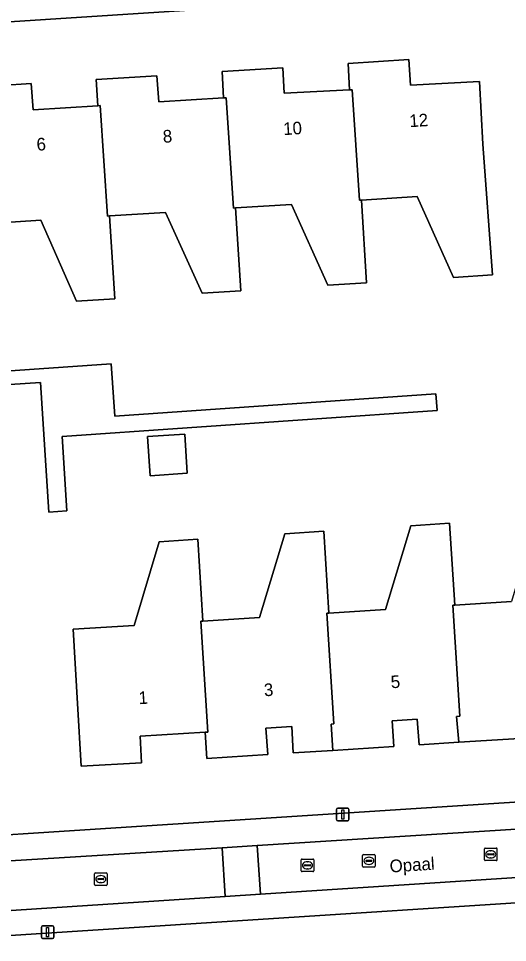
# Model space of a CAD drawing. Extents: x 159626 to 160723, y 388173 to 389416.
# Drawn here: x 160625.9 to 160664.7, y 388427.7 to 388501 of the extents above; entities that cross this region are included whole.
import ezdxf

# ---------------------------------------------------------------- set-up
doc = ezdxf.new("R2010")
doc.units = 0
for name, color, linetype in [('IMGEO_Erf', 7, 'Continuous'), ('IMGEO_Kolk', 7, 'Continuous'), ('IMGEO_Lichtmast', 7, 'Continuous'), ('IMGEO_Muur', 7, 'Continuous'), ('IMGEO_Openbare_ruimte_label', 7, 'Continuous'), ('IMGEO_Pand', 7, 'Continuous'), ('IMGEO_Pand_nummerreeks', 7, 'Continuous'), ('IMGEO_Rijbaan_lokaal_open', 7, 'Continuous'), ('IMGEO_Rioolput', 7, 'Continuous'), ('IMGEO_Voetpad_open', 7, 'Continuous')]:
    doc.layers.add(name, color=color, linetype=linetype)

msp = doc.modelspace()

# ---------------------------------------------------------------- linework, layer by layer
at = {"layer": 'IMGEO_Erf'}
for points in [[(160689.225, 388504.987), (160687.388, 388504.862), (160662.036, 388503.144), (160662.007, 388503.142), (160613.751, 388500), (160598.823, 388499.028), (160598.017, 388498.75)], [(160622.117, 388495.521), (160626.957, 388495.839), (160627.094, 388493.75), (160632.226, 388494.078), (160632.092, 388496.176), (160636.926, 388496.461), (160637.078, 388494.393), (160642.209, 388494.701), (160642.102, 388496.79), (160646.914, 388497.101), (160647.026, 388495.066), (160652.19, 388495.343), (160652.085, 388497.431), (160656.893, 388497.74), (160657.026, 388495.71), (160662.512, 388496.012), (160662.787, 388491.021), (160663.536, 388480.661), (160660.452, 388480.467), (160657.574, 388486.879), (160653.142, 388486.6), (160653.556, 388480.033), (160650.472, 388479.839), (160647.603, 388486.251), (160643.162, 388485.972), (160643.576, 388479.405), (160640.502, 388479.211), (160637.603, 388485.622), (160633.172, 388485.343), (160633.585, 388478.776), (160630.541, 388478.584), (160627.703, 388484.999), (160623.262, 388484.719)], [(160598.613, 388471.203), (160633.306, 388473.614), (160633.594, 388469.462), (160659.058, 388471.224), (160659.149, 388469.911), (160629.397, 388467.852), (160629.786, 388461.948), (160628.362, 388461.854), (160627.686, 388472.122), (160621.577, 388471.72)], [(160665.672, 388443.891), (160660.87, 388443.589), (160657.726, 388443.391), (160657.563, 388445.427), (160655.585, 388445.295), (160655.714, 388443.268), (160650.88, 388442.949), (160647.737, 388442.742), (160647.625, 388444.836), (160645.554, 388444.708), (160645.719, 388442.621), (160640.883, 388442.31), (160640.76, 388444.384), (160635.583, 388444.072), (160635.689, 388441.965), (160630.908, 388441.685), (160630.616, 388446.677), (160630.29, 388452.556), (160635.108, 388452.861), (160637.112, 388459.501), (160640.166, 388459.694), (160640.577, 388453.207), (160645.068, 388453.491), (160647.072, 388460.131), (160650.156, 388460.327), (160650.567, 388453.84), (160655.058, 388454.124), (160657.062, 388460.764), (160660.136, 388460.958), (160660.547, 388454.471), (160665.038, 388454.756)], [(160602.65, 388434.91), (160608.111, 388435.159), (160609.972, 388435.278), (160631.195, 388436.641), (160671.449, 388439.226), (160696.591, 388440.84), (160702.923, 388441.247), (160704.774, 388441.328)], [(160715.045, 388425.652), (160714.448, 388434.009), (160707.968, 388433.592), (160604, 388426.895)]]:
    msp.add_lwpolyline(points, dxfattribs=at)
msp.add_lwpolyline([(160636.181, 388467.837), (160639.134, 388468.024), (160639.331, 388464.924), (160636.378, 388464.737)], close=True, dxfattribs=at)
at = {"layer": 'IMGEO_Kolk'}
for p, q in [((160662.898, 388434.277), (160662.898, 388435.129)), ((160662.973, 388435.203), (160663.825, 388435.203)), ((160663.386, 388434.983), (160663.411, 388434.983)), ((160663.899, 388435.129), (160663.899, 388434.277)), ((160648.37, 388433.404), (160648.37, 388434.256)), ((160648.445, 388434.33), (160649.297, 388434.33)), ((160649.371, 388434.256), (160649.371, 388433.404)), ((160663.825, 388434.203), (160662.973, 388434.203)), ((160663.157, 388434.697), (160663.157, 388434.709)), ((160663.595, 388434.66), (160663.197, 388434.66)), ((160663.2, 388434.746), (160663.598, 388434.746)), ((160663.409, 388434.423), (160663.384, 388434.423)), ((160663.641, 388434.709), (160663.641, 388434.697)), ((160648.629, 388433.824), (160648.629, 388433.836)), ((160649.067, 388433.787), (160648.669, 388433.787)), ((160648.672, 388433.873), (160649.07, 388433.873)), ((160648.881, 388433.55), (160648.856, 388433.55)), ((160648.858, 388434.11), (160648.883, 388434.11)), ((160649.113, 388433.836), (160649.113, 388433.824)), ((160631.97, 388432.312), (160631.97, 388433.164)), ((160632.045, 388433.238), (160632.897, 388433.238)), ((160632.229, 388432.732), (160632.229, 388432.744)), ((160632.272, 388432.781), (160632.67, 388432.781)), ((160632.458, 388433.018), (160632.483, 388433.018)), ((160632.713, 388432.744), (160632.713, 388432.732)), ((160632.971, 388433.164), (160632.971, 388432.312)), ((160649.297, 388433.33), (160648.445, 388433.33)), ((160632.897, 388432.238), (160632.045, 388432.238)), ((160632.667, 388432.695), (160632.269, 388432.695)), ((160632.481, 388432.458), (160632.456, 388432.458))]:
    msp.add_line(p, q, dxfattribs=at)
for points in [[(160662.898, 388434.277), (160662.898, 388435.129)], [(160662.973, 388435.203), (160663.825, 388435.203)], [(160663.899, 388435.129), (160663.899, 388434.277)], [(160648.37, 388433.404), (160648.37, 388434.256)], [(160648.445, 388434.33), (160649.297, 388434.33)], [(160649.371, 388434.256), (160649.371, 388433.404)], [(160663.825, 388434.203), (160662.973, 388434.203)], [(160631.97, 388432.312), (160631.97, 388433.164)], [(160632.045, 388433.238), (160632.897, 388433.238)], [(160632.971, 388433.164), (160632.971, 388432.312)], [(160649.297, 388433.33), (160648.445, 388433.33)], [(160632.897, 388432.238), (160632.045, 388432.238)]]:
    msp.add_lwpolyline(points, dxfattribs=at)
for centre, radius, start, end in [((160662.975, 388435.127), 0.0765, 91.55205, 178.44795), ((160662.975, 388435.127), 0.0765, 91.55205, 178.44795), ((160663.823, 388435.127), 0.0765, 1.55205, 88.44795), ((160663.823, 388435.127), 0.0765, 1.55205, 88.44795), ((160648.447, 388434.254), 0.0765, 91.55205, 178.44795), ((160648.447, 388434.254), 0.0765, 91.55205, 178.44795), ((160649.295, 388434.254), 0.0765, 1.55205, 88.44795), ((160649.295, 388434.254), 0.0765, 1.55205, 88.44795), ((160662.975, 388434.279), 0.0765, 181.55205, 268.44795), ((160662.975, 388434.279), 0.0765, 181.55205, 268.44795), ((160663.197, 388434.706), 0.0403, 85.87752, 175.75265), ((160663.194, 388434.696), 0.0366, 178.93798, 274.71019), ((160663.598, 388434.703), 0.043, 264.86636, 352.45326), ((160663.602, 388434.708), 0.0386, 1.73085, 96.63898), ((160663.823, 388434.279), 0.0765, 271.55205, 358.44795), ((160663.823, 388434.279), 0.0765, 271.55205, 358.44795), ((160648.669, 388433.833), 0.0403, 85.87752, 175.75265), ((160648.666, 388433.823), 0.0366, 178.93798, 274.71019), ((160649.07, 388433.83), 0.043, 264.86636, 352.45326), ((160649.074, 388433.835), 0.0386, 1.73085, 96.63898), ((160632.047, 388433.162), 0.0765, 91.55205, 178.44795), ((160632.047, 388433.162), 0.0765, 91.55205, 178.44795), ((160632.269, 388432.741), 0.0403, 85.87752, 175.75265), ((160632.266, 388432.731), 0.0366, 178.93798, 274.71019), ((160632.67, 388432.738), 0.043, 264.86636, 352.45326), ((160632.674, 388432.743), 0.0386, 1.73085, 96.63898), ((160632.895, 388433.162), 0.0765, 1.55205, 88.44795), ((160632.895, 388433.162), 0.0765, 1.55205, 88.44795), ((160648.447, 388433.406), 0.0765, 181.55205, 268.44795), ((160648.447, 388433.406), 0.0765, 181.55205, 268.44795), ((160649.295, 388433.406), 0.0765, 271.55205, 358.44795), ((160649.295, 388433.406), 0.0765, 271.55205, 358.44795), ((160632.047, 388432.314), 0.0765, 181.55205, 268.44795), ((160632.047, 388432.314), 0.0765, 181.55205, 268.44795), ((160632.895, 388432.314), 0.0765, 271.55205, 358.44795), ((160632.895, 388432.314), 0.0765, 271.55205, 358.44795)]:
    msp.add_arc(centre, radius, start, end, dxfattribs=at)
for centre, major_axis, ratio, start_param, end_param in [((160663.385, 388434.703), (-0.387, 0.002), 0.722429, 4.712389, 7.853982), ((160663.41, 388434.703), (-0.39, 0.002), 0.717154, 1.570796, 4.712389), ((160648.857, 388433.83), (-0.387, 0.002), 0.722429, 4.712389, 7.853982), ((160648.882, 388433.83), (-0.39, 0.002), 0.717154, 1.570796, 4.712389), ((160632.457, 388432.738), (-0.387, 0.002), 0.722429, 4.712389, 7.853982), ((160632.482, 388432.738), (-0.39, 0.002), 0.717154, 1.570796, 4.712389)]:
    msp.add_ellipse(centre, major_axis=major_axis, ratio=ratio, start_param=start_param, end_param=end_param, dxfattribs=at)
at = {"layer": 'IMGEO_Lichtmast'}
for p, q in [((160651.169, 388437.459), (160651.169, 388438.259)), ((160651.169, 388438.259), (160651.169, 388437.459)), ((160651.269, 388438.359), (160652.059, 388438.359)), ((160652.059, 388438.359), (160651.269, 388438.359)), ((160652.159, 388438.259), (160652.159, 388437.459)), ((160652.159, 388437.459), (160652.159, 388438.259)), ((160652.059, 388437.359), (160651.269, 388437.359)), ((160651.269, 388437.359), (160652.059, 388437.359)), ((160627.757, 388428.128), (160627.757, 388428.928)), ((160627.757, 388428.928), (160627.757, 388428.128)), ((160627.857, 388429.028), (160628.647, 388429.028)), ((160628.647, 388429.028), (160627.857, 388429.028)), ((160628.747, 388428.928), (160628.747, 388428.128)), ((160628.747, 388428.128), (160628.747, 388428.928)), ((160628.647, 388428.028), (160627.857, 388428.028)), ((160627.857, 388428.028), (160628.647, 388428.028))]:
    msp.add_line(p, q, dxfattribs=at)
for points in [[(160651.589, 388438.234), (160651.739, 388438.234), (160651.739, 388437.484), (160651.589, 388437.484), (160651.589, 388438.234)], [(160628.177, 388428.903), (160628.327, 388428.903), (160628.327, 388428.153), (160628.177, 388428.153), (160628.177, 388428.903)]]:
    msp.add_lwpolyline(points, dxfattribs=at)
for centre, start, end in [((160651.269, 388438.259), 90, 180), ((160651.269, 388438.259), 90, 180), ((160652.059, 388438.259), 0, 90), ((160652.059, 388438.259), 360, 90), ((160651.269, 388437.459), 180, 270), ((160651.269, 388437.459), 180, 270), ((160652.059, 388437.459), 270, 0), ((160652.059, 388437.459), 270, 0), ((160627.857, 388428.928), 90, 180), ((160627.857, 388428.928), 90, 180), ((160628.647, 388428.928), 0, 90), ((160628.647, 388428.928), 360, 90), ((160627.857, 388428.128), 180, 270), ((160627.857, 388428.128), 180, 270), ((160628.647, 388428.128), 270, 0), ((160628.647, 388428.128), 270, 0)]:
    msp.add_arc(centre, 0.1, start, end, dxfattribs=at)
at = {"layer": 'IMGEO_Muur'}
msp.add_lwpolyline([(160609.972, 388435.278), (160631.195, 388436.641)], dxfattribs=at)
at = {"layer": 'IMGEO_Pand'}
for points in [[(160652.19, 388495.343), (160652.408, 388495.355), (160652.982, 388486.59), (160653.142, 388486.6), (160657.574, 388486.879), (160660.452, 388480.467), (160663.536, 388480.661), (160662.787, 388491.021), (160662.512, 388496.012), (160657.026, 388495.71), (160656.893, 388497.74), (160652.085, 388497.431)], [(160652.19, 388495.343), (160647.026, 388495.066), (160646.914, 388497.101), (160642.102, 388496.79), (160642.209, 388494.701), (160642.422, 388494.714), (160643.002, 388485.962), (160643.162, 388485.972), (160647.603, 388486.251), (160650.472, 388479.839), (160653.556, 388480.033), (160653.142, 388486.6), (160652.982, 388486.59), (160652.408, 388495.355)], [(160633.172, 388485.343), (160633.012, 388485.333), (160632.413, 388494.09), (160632.226, 388494.078), (160627.094, 388493.75), (160626.957, 388495.839), (160622.117, 388495.521), (160622.234, 388493.451), (160622.43, 388493.463), (160623.102, 388484.709), (160623.262, 388484.719), (160627.703, 388484.999), (160630.541, 388478.584), (160633.585, 388478.776)], [(160633.172, 388485.343), (160637.603, 388485.622), (160640.502, 388479.211), (160643.576, 388479.405), (160643.162, 388485.972), (160643.002, 388485.962), (160642.422, 388494.714), (160642.209, 388494.701), (160637.078, 388494.393), (160636.926, 388496.461), (160632.092, 388496.176), (160632.226, 388494.078), (160632.413, 388494.09), (160633.012, 388485.333)], [(160636.181, 388467.837), (160636.378, 388464.737), (160639.331, 388464.924), (160639.134, 388468.024)], [(160660.687, 388445.636), (160660.87, 388443.589), (160665.672, 388443.891), (160665.59, 388445.937), (160671.026, 388446.328), (160670.668, 388451.316), (160670.116, 388461.59), (160667.042, 388461.395), (160665.038, 388454.756), (160660.547, 388454.471), (160660.387, 388454.461), (160660.943, 388445.653)], [(160660.387, 388454.461), (160660.547, 388454.471), (160660.136, 388460.958), (160657.062, 388460.764), (160655.058, 388454.124), (160650.567, 388453.84), (160650.407, 388453.83), (160650.943, 388445.042), (160650.75, 388445.03), (160650.88, 388442.949), (160655.714, 388443.268), (160655.585, 388445.295), (160657.563, 388445.427), (160657.726, 388443.391), (160660.87, 388443.589), (160660.687, 388445.636), (160660.943, 388445.653)], [(160650.407, 388453.83), (160650.567, 388453.84), (160650.156, 388460.327), (160647.072, 388460.131), (160645.068, 388453.491), (160640.577, 388453.207), (160640.417, 388453.197), (160640.951, 388444.395), (160640.76, 388444.384), (160640.883, 388442.31), (160645.719, 388442.621), (160645.554, 388444.708), (160647.625, 388444.836), (160647.737, 388442.742), (160650.88, 388442.949), (160650.75, 388445.03), (160650.943, 388445.042)], [(160640.76, 388444.384), (160640.951, 388444.395), (160640.417, 388453.197), (160640.577, 388453.207), (160640.166, 388459.694), (160637.112, 388459.501), (160635.108, 388452.861), (160630.29, 388452.556), (160630.616, 388446.677), (160630.908, 388441.685), (160635.689, 388441.965), (160635.583, 388444.072)]]:
    msp.add_lwpolyline(points, close=True, dxfattribs=at)
at = {"layer": 'IMGEO_Rijbaan_lokaal_open'}
msp.add_lwpolyline([(160704.837, 388439.183), (160644.887, 388435.407), (160645.126, 388431.536), (160714.306, 388436.033)], dxfattribs=at)
for points in [[(160642.091, 388435.23), (160603.699, 388432.861), (160603.781, 388431.226), (160603.899, 388428.856), (160642.33, 388431.354)], [(160644.887, 388435.407), (160642.091, 388435.23), (160642.33, 388431.354), (160645.126, 388431.536)]]:
    msp.add_lwpolyline(points, close=True, dxfattribs=at)
at = {"layer": 'IMGEO_Rioolput'}
for p, q in [((160653.24, 388433.762), (160653.24, 388434.614)), ((160653.315, 388434.688), (160654.167, 388434.688)), ((160653.499, 388434.182), (160653.499, 388434.194)), ((160653.542, 388434.231), (160653.94, 388434.231)), ((160653.728, 388434.468), (160653.753, 388434.468)), ((160653.983, 388434.194), (160653.983, 388434.182)), ((160654.241, 388434.614), (160654.241, 388433.762)), ((160654.167, 388433.688), (160653.315, 388433.688)), ((160653.937, 388434.145), (160653.539, 388434.145)), ((160653.751, 388433.908), (160653.726, 388433.908))]:
    msp.add_line(p, q, dxfattribs=at)
for points in [[(160653.24, 388433.762), (160653.24, 388434.614)], [(160653.315, 388434.688), (160654.167, 388434.688)], [(160654.241, 388434.614), (160654.241, 388433.762)], [(160654.167, 388433.688), (160653.315, 388433.688)]]:
    msp.add_lwpolyline(points, dxfattribs=at)
for centre, radius, start, end in [((160653.317, 388434.612), 0.0765, 91.55205, 178.44795), ((160653.317, 388434.612), 0.0765, 91.55205, 178.44795), ((160653.539, 388434.191), 0.0403, 85.87752, 175.75265), ((160653.944, 388434.193), 0.0386, 1.73085, 96.63898), ((160654.165, 388434.612), 0.0765, 1.55205, 88.44795), ((160654.165, 388434.612), 0.0765, 1.55205, 88.44795), ((160653.317, 388433.764), 0.0765, 181.55205, 268.44795), ((160653.317, 388433.764), 0.0765, 181.55205, 268.44795), ((160653.536, 388434.181), 0.0366, 178.93798, 274.71019), ((160653.94, 388434.188), 0.043, 264.86636, 352.45326), ((160654.165, 388433.764), 0.0765, 271.55205, 358.44795), ((160654.165, 388433.764), 0.0765, 271.55205, 358.44795)]:
    msp.add_arc(centre, radius, start, end, dxfattribs=at)
for centre, major_axis, ratio, start_param, end_param in [((160653.727, 388434.188), (-0.387, 0.002), 0.722429, 4.712389, 7.853982), ((160653.752, 388434.188), (-0.39, 0.002), 0.717154, 1.570796, 4.712389)]:
    msp.add_ellipse(centre, major_axis=major_axis, ratio=ratio, start_param=start_param, end_param=end_param, dxfattribs=at)
at = {"layer": 'IMGEO_Voetpad_open'}
for points in [[(160598.746, 388500.177), (160598.823, 388499.028), (160613.751, 388500), (160662.007, 388503.142), (160662.036, 388503.144), (160687.388, 388504.862)], [(160704.774, 388441.328), (160702.923, 388441.247), (160696.591, 388440.84), (160671.449, 388439.226), (160631.195, 388436.641), (160609.972, 388435.278), (160608.111, 388435.159), (160602.65, 388434.91), (160599.481, 388434.83)], [(160603.699, 388432.861), (160642.091, 388435.23), (160644.887, 388435.407), (160704.837, 388439.183)], [(160707.968, 388433.592), (160714.448, 388434.009), (160714.306, 388436.033), (160645.126, 388431.536), (160642.33, 388431.354), (160603.899, 388428.856), (160603.781, 388431.226), (160598.823, 388430.966)], [(160595.17, 388427.802), (160595.247, 388426.341), (160601.214, 388426.719), (160604, 388426.895), (160707.968, 388433.592)]]:
    msp.add_lwpolyline(points, dxfattribs=at)
msp.add_lwpolyline([(160598.613, 388471.203), (160598.672, 388470.244), (160605.739, 388470.677), (160610.765, 388471.008), (160621.577, 388471.72), (160627.686, 388472.122), (160628.362, 388461.854), (160629.786, 388461.948), (160629.397, 388467.852), (160659.149, 388469.911), (160659.058, 388471.224), (160633.594, 388469.462), (160633.306, 388473.614)], close=True, dxfattribs=at)

# ---------------------------------------------------------------- texts
at = {"layer": 'IMGEO_Openbare_ruimte_label'}
msp.add_text('Opaal', height=1, rotation=3.66925, dxfattribs=at).set_placement((160655.416, 388433.258))
at = {"layer": 'IMGEO_Pand_nummerreeks'}
for s, rotation, p in [('10', 3.60655, (160646.971, 388491.745)), ('12', 3.60655, (160656.976, 388492.376)), ('8', 3.60655, (160637.42, 388491.143)), ('6', 3.60655, (160627.405, 388490.512)), ('5', 3.62109, (160655.503, 388447.871)), ('3', 3.62109, (160645.443, 388447.235)), ('1', 3.61902, (160635.495, 388446.605))]:
    msp.add_text(s, height=1, rotation=rotation, dxfattribs=at).set_placement(p)

doc.saveas('drawing.dxf')
